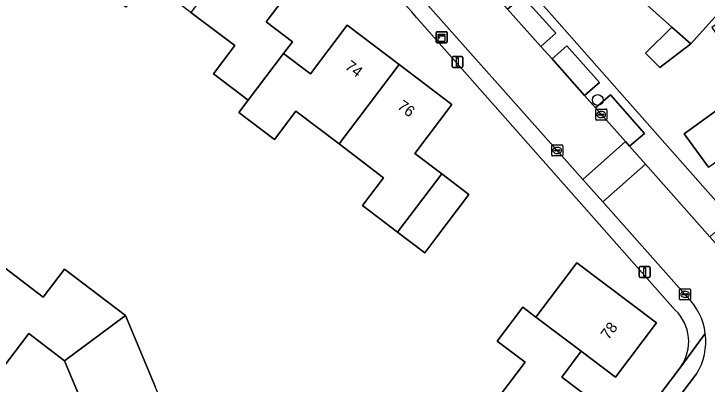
# Model space of a CAD drawing. Extents: x 158472 to 159562, y 388525 to 389606.
# Drawn here: x 158699.2 to 158762.2, y 389050.2 to 389083.9 of the extents above; entities that cross this region are included whole.
import ezdxf

# ---------------------------------------------------------------- set-up
doc = ezdxf.new("R2010")
doc.units = 0
for name, color, linetype in [('IMGEO_Boom', 7, 'Continuous'), ('IMGEO_Erf', 7, 'Continuous'), ('IMGEO_Kast', 7, 'Continuous'), ('IMGEO_Kolk', 7, 'Continuous'), ('IMGEO_Lichtmast', 7, 'Continuous'), ('IMGEO_Muur', 7, 'Continuous'), ('IMGEO_Pand', 7, 'Continuous'), ('IMGEO_Pand_nummerreeks', 7, 'Continuous'), ('IMGEO_Parkeervlak_open', 7, 'Continuous'), ('IMGEO_Rijbaan_lokaal_open', 7, 'Continuous'), ('IMGEO_Voetpad_open', 7, 'Continuous')]:
    doc.layers.add(name, color=color, linetype=linetype)

msp = doc.modelspace()

# ---------------------------------------------------------------- linework, layer by layer
at = {"layer": 'IMGEO_Boom'}
msp.add_circle((158752.246, 389076.022), 0.489, dxfattribs=at)
at = {"layer": 'IMGEO_Erf'}
for points in [[(158698.265, 389101.272), (158701.633, 389105.715), (158706.446, 389102.066), (158711.171, 389098.484), (158707.79, 389094.023), (158710.218, 389092.182), (158712.616, 389090.364), (158715.993, 389094.818), (158720.749, 389091.213), (158725.513, 389087.601), (158722.115, 389083.119), (158724.505, 389081.307), (158723.702, 389080.248), (158726.138, 389078.402), (158729.485, 389082.817), (158734.204, 389079.239), (158738.997, 389075.606), (158735.626, 389071.158), (158738.081, 389069.297), (158740.54, 389067.433), (158737.52, 389063.449), (158736.521, 389062.131), (158734.062, 389063.995), (158730.86, 389066.422)], [(158763.955, 389084.746), (158760.701, 389081.12), (158757.9, 389078.962), (158756.592, 389080.289), (158758.992, 389082.653), (158752.414, 389088.553), (158748.973, 389084.717), (158742.277, 389090.723), (158746.537, 389095.473), (158740.815, 389100.606), (158738.808, 389098.335), (158738.53, 389094.525), (158748.078, 389083.72), (158754.435, 389076.526), (158771.254, 389057.492)], [(158730.86, 389066.422), (158732.784, 389068.96), (158728.735, 389072.029), (158724.815, 389075.001), (158722.877, 389072.444), (158719.643, 389074.896), (158720.477, 389075.996), (158717.314, 389078.394), (158719.261, 389080.963), (158715.27, 389083.988), (158711.289, 389087.006), (158709.356, 389084.456), (158706.182, 389086.862), (158702.948, 389089.314), (158704.875, 389091.856), (158700.955, 389094.828), (158696.945, 389097.868)], [(158759.294, 389056.925), (158735.776, 389083.528)], [(158762.31, 389069.901), (158760.108, 389072.944), (158766.342, 389077.455)], [(158705.458, 389048.349), (158703.8, 389052.306), (158700.533, 389054.791), (158697.101, 389050.282), (158692.361, 389053.889), (158687.621, 389057.497), (158691.015, 389061.956), (158688.544, 389063.837), (158686.188, 389065.629), (158682.802, 389061.179), (158678.073, 389064.778), (158673.33, 389068.387), (158676.725, 389072.848), (158674.283, 389074.706), (158668.409, 389067.056), (158697.03, 389045.201)], [(158742.626, 389048.19), (158745.637, 389052.18), (158743.11, 389054.087), (158745.439, 389057.175), (158746.62, 389056.285), (158746.699, 389056.39), (158750.352, 389061.231), (158757.593, 389055.767), (158753.862, 389050.823), (158750.749, 389053.172), (158748.98, 389050.828), (158753.442, 389047.461)], [(158697.825, 389061.145), (158701.84, 389058.089), (158703.785, 389060.645), (158709.319, 389056.434), (158712.035, 389049.984)], [(158747.298, 389035.212), (158759.79, 389051.768)]]:
    msp.add_lwpolyline(points, dxfattribs=at)
for centre, radius, start, end in [((158667.256, 389023.192), 91.299, 41.36595, 54.6966), ((158756.522, 389054.056), 3.989, 325.00381, 45.9838)]:
    msp.add_arc(centre, radius, start, end, dxfattribs=at)
at = {"layer": 'IMGEO_Kast'}
for p, q in [((158737.558, 389081.301), (158737.558, 389082.142)), ((158737.558, 389082.142), (158737.558, 389081.301)), ((158737.633, 389082.226), (158738.474, 389082.226)), ((158738.474, 389082.226), (158737.633, 389082.226)), ((158738.558, 389082.151), (158738.558, 389081.31)), ((158738.558, 389081.31), (158738.558, 389082.151)), ((158738.483, 389081.226), (158737.642, 389081.226)), ((158737.642, 389081.226), (158738.483, 389081.226))]:
    msp.add_line(p, q, dxfattribs=at)
for points in [[(158737.753, 389082.016), (158738.353, 389082.016), (158738.353, 389081.931), (158737.753, 389081.931), (158737.753, 389082.016)], [(158737.753, 389081.841), (158738.353, 389081.841), (158738.353, 389081.352), (158737.753, 389081.352), (158737.753, 389081.841)]]:
    msp.add_lwpolyline(points, dxfattribs=at)
msp.add_circle((158737.837, 389081.69), 0.0377, dxfattribs=at)
for centre, start, end in [((158737.636, 389082.148), 92.4484, 184.28452), ((158737.636, 389082.148), 92.4484, 184.28452), ((158738.48, 389082.148), 2.4484, 94.28452), ((158738.48, 389082.148), 2.4484, 94.28452), ((158737.636, 389081.304), 182.4484, 274.28452), ((158737.636, 389081.304), 182.4484, 274.28452), ((158738.48, 389081.304), 272.4484, 4.28452), ((158738.48, 389081.304), 272.4484, 4.28452)]:
    msp.add_arc(centre, 0.0779, start, end, dxfattribs=at)
at = {"layer": 'IMGEO_Kolk'}
for p, q in [((158752.063, 389074.275), (158752.063, 389075.127)), ((158752.138, 389075.201), (158752.99, 389075.201)), ((158753.064, 389075.127), (158753.064, 389074.275)), ((158752.322, 389074.695), (158752.322, 389074.707)), ((158752.76, 389074.658), (158752.362, 389074.658)), ((158752.365, 389074.744), (158752.763, 389074.744)), ((158752.551, 389074.981), (158752.576, 389074.981)), ((158752.806, 389074.707), (158752.806, 389074.695)), ((158752.99, 389074.201), (158752.138, 389074.201)), ((158752.574, 389074.421), (158752.549, 389074.421)), ((158748.138, 389071.939), (158748.99, 389071.939)), ((158748.063, 389071.013), (158748.063, 389071.865)), ((158748.322, 389071.433), (158748.322, 389071.445)), ((158748.76, 389071.396), (158748.362, 389071.396)), ((158748.365, 389071.482), (158748.763, 389071.482)), ((158748.551, 389071.719), (158748.576, 389071.719)), ((158748.806, 389071.445), (158748.806, 389071.433)), ((158749.064, 389071.865), (158749.064, 389071.013)), ((158748.99, 389070.939), (158748.138, 389070.939)), ((158748.574, 389071.159), (158748.549, 389071.159)), ((158759.676, 389057.927), (158759.676, 389058.779)), ((158759.751, 389058.853), (158760.603, 389058.853)), ((158760.677, 389058.779), (158760.677, 389057.927)), ((158759.935, 389058.347), (158759.935, 389058.359)), ((158760.373, 389058.31), (158759.975, 389058.31)), ((158759.978, 389058.396), (158760.376, 389058.396)), ((158760.187, 389058.073), (158760.162, 389058.073)), ((158760.164, 389058.633), (158760.189, 389058.633)), ((158760.419, 389058.359), (158760.419, 389058.347)), ((158760.603, 389057.853), (158759.751, 389057.853))]:
    msp.add_line(p, q, dxfattribs=at)
for points in [[(158752.063, 389074.275), (158752.063, 389075.127)], [(158752.138, 389075.201), (158752.99, 389075.201)], [(158753.064, 389075.127), (158753.064, 389074.275)], [(158752.99, 389074.201), (158752.138, 389074.201)], [(158748.138, 389071.939), (158748.99, 389071.939)], [(158748.063, 389071.013), (158748.063, 389071.865)], [(158749.064, 389071.865), (158749.064, 389071.013)], [(158748.99, 389070.939), (158748.138, 389070.939)], [(158759.676, 389057.927), (158759.676, 389058.779)], [(158759.751, 389058.853), (158760.603, 389058.853)], [(158760.677, 389058.779), (158760.677, 389057.927)], [(158760.603, 389057.853), (158759.751, 389057.853)]]:
    msp.add_lwpolyline(points, dxfattribs=at)
for centre, radius, start, end in [((158752.14, 389075.125), 0.0765, 91.55205, 178.44795), ((158752.14, 389075.125), 0.0765, 91.55205, 178.44795), ((158752.988, 389075.125), 0.0765, 1.55205, 88.44795), ((158752.988, 389075.125), 0.0765, 1.55205, 88.44795), ((158752.362, 389074.704), 0.0403, 85.87752, 175.75265), ((158752.359, 389074.694), 0.0366, 178.93798, 274.71019), ((158752.763, 389074.701), 0.043, 264.86636, 352.45326), ((158752.767, 389074.706), 0.0386, 1.73085, 96.63898), ((158752.14, 389074.277), 0.0765, 181.55205, 268.44795), ((158752.14, 389074.277), 0.0765, 181.55205, 268.44795), ((158752.988, 389074.277), 0.0765, 271.55205, 358.44795), ((158752.988, 389074.277), 0.0765, 271.55205, 358.44795), ((158748.14, 389071.863), 0.0765, 91.55205, 178.44795), ((158748.14, 389071.863), 0.0765, 91.55205, 178.44795), ((158748.988, 389071.863), 0.0765, 1.55205, 88.44795), ((158748.988, 389071.863), 0.0765, 1.55205, 88.44795), ((158748.362, 389071.442), 0.0403, 85.87752, 175.75265), ((158748.359, 389071.432), 0.0366, 178.93798, 274.71019), ((158748.763, 389071.439), 0.043, 264.86636, 352.45326), ((158748.767, 389071.444), 0.0386, 1.73085, 96.63898), ((158748.14, 389071.015), 0.0765, 181.55205, 268.44795), ((158748.14, 389071.015), 0.0765, 181.55205, 268.44795), ((158748.988, 389071.015), 0.0765, 271.55205, 358.44795), ((158748.988, 389071.015), 0.0765, 271.55205, 358.44795), ((158759.753, 389058.777), 0.0765, 91.55205, 178.44795), ((158759.753, 389058.777), 0.0765, 91.55205, 178.44795), ((158760.601, 389058.777), 0.0765, 1.55205, 88.44795), ((158760.601, 389058.777), 0.0765, 1.55205, 88.44795), ((158759.975, 389058.356), 0.0403, 85.87752, 175.75265), ((158759.972, 389058.346), 0.0366, 178.93798, 274.71019), ((158760.376, 389058.353), 0.043, 264.86636, 352.45326), ((158760.38, 389058.358), 0.0386, 1.73085, 96.63898), ((158759.753, 389057.929), 0.0765, 181.55205, 268.44795), ((158759.753, 389057.929), 0.0765, 181.55205, 268.44795), ((158760.601, 389057.929), 0.0765, 271.55205, 358.44795), ((158760.601, 389057.929), 0.0765, 271.55205, 358.44795)]:
    msp.add_arc(centre, radius, start, end, dxfattribs=at)
for centre, major_axis, ratio, start_param, end_param in [((158752.55, 389074.701), (-0.387, 0.002), 0.722429, 4.712389, 7.853982), ((158752.575, 389074.701), (-0.39, 0.002), 0.717154, 1.570796, 4.712389), ((158748.55, 389071.439), (-0.387, 0.002), 0.722429, 4.712389, 7.853982), ((158748.575, 389071.439), (-0.39, 0.002), 0.717154, 1.570796, 4.712389), ((158760.163, 389058.353), (-0.387, 0.002), 0.722429, 4.712389, 7.853982), ((158760.188, 389058.353), (-0.39, 0.002), 0.717154, 1.570796, 4.712389)]:
    msp.add_ellipse(centre, major_axis=major_axis, ratio=ratio, start_param=start_param, end_param=end_param, dxfattribs=at)
at = {"layer": 'IMGEO_Lichtmast'}
for p, q in [((158739.002, 389079.077), (158739.002, 389079.877)), ((158739.002, 389079.877), (158739.002, 389079.077)), ((158739.102, 389079.977), (158739.892, 389079.977)), ((158739.892, 389079.977), (158739.102, 389079.977)), ((158739.992, 389079.877), (158739.992, 389079.077)), ((158739.992, 389079.077), (158739.992, 389079.877)), ((158739.892, 389078.977), (158739.102, 389078.977)), ((158739.102, 389078.977), (158739.892, 389078.977)), ((158756.019, 389059.992), (158756.019, 389060.792)), ((158756.019, 389060.792), (158756.019, 389059.992)), ((158756.119, 389060.892), (158756.909, 389060.892)), ((158756.909, 389060.892), (158756.119, 389060.892)), ((158757.009, 389060.792), (158757.009, 389059.992)), ((158757.009, 389059.992), (158757.009, 389060.792)), ((158756.909, 389059.892), (158756.119, 389059.892)), ((158756.119, 389059.892), (158756.909, 389059.892))]:
    msp.add_line(p, q, dxfattribs=at)
for points in [[(158739.422, 389079.852), (158739.572, 389079.852), (158739.572, 389079.102), (158739.422, 389079.102), (158739.422, 389079.852)], [(158756.439, 389060.767), (158756.589, 389060.767), (158756.589, 389060.017), (158756.439, 389060.017), (158756.439, 389060.767)]]:
    msp.add_lwpolyline(points, dxfattribs=at)
for centre, start, end in [((158739.102, 389079.877), 90, 180), ((158739.102, 389079.877), 90, 180), ((158739.892, 389079.877), 0, 90), ((158739.892, 389079.877), 360, 90), ((158739.102, 389079.077), 180, 270), ((158739.102, 389079.077), 180, 270), ((158739.892, 389079.077), 270, 0), ((158739.892, 389079.077), 270, 0), ((158756.119, 389060.792), 90, 180), ((158756.119, 389060.792), 90, 180), ((158756.909, 389060.792), 0, 90), ((158756.909, 389060.792), 360, 90), ((158756.119, 389059.992), 180, 270), ((158756.119, 389059.992), 180, 270), ((158756.909, 389059.992), 270, 0), ((158756.909, 389059.992), 270, 0)]:
    msp.add_arc(centre, 0.1, start, end, dxfattribs=at)
at = {"layer": 'IMGEO_Muur'}
msp.add_lwpolyline([(158748.078, 389083.72), (158754.435, 389076.526)], dxfattribs=at)
at = {"layer": 'IMGEO_Pand'}
for points in [[(158743.43, 389103.458), (158740.815, 389100.606), (158746.537, 389095.473), (158742.277, 389090.723), (158748.973, 389084.717), (158752.414, 389088.553), (158758.992, 389082.653), (158760.701, 389081.12), (158763.955, 389084.746)], [(158722.115, 389083.119), (158725.513, 389087.601), (158720.749, 389091.213), (158715.27, 389083.988), (158719.261, 389080.963), (158717.314, 389078.394), (158720.477, 389075.996), (158723.702, 389080.248), (158724.505, 389081.307)], [(158762.31, 389069.901), (158784.801, 389086.138), (158781.994, 389090.017), (158773.14, 389083.609), (158769.984, 389087.97), (158766.651, 389085.558), (158762.6, 389082.626), (158766.342, 389077.455), (158760.108, 389072.944)], [(158734.204, 389079.239), (158729.485, 389082.817), (158726.138, 389078.402), (158723.702, 389080.248), (158720.477, 389075.996), (158719.643, 389074.896), (158722.877, 389072.444), (158724.815, 389075.001), (158728.735, 389072.029)], [(158760.701, 389081.12), (158758.992, 389082.653), (158756.592, 389080.289), (158757.9, 389078.962)], [(158738.081, 389069.297), (158735.626, 389071.158), (158738.997, 389075.606), (158734.204, 389079.239), (158728.735, 389072.029), (158732.784, 389068.96), (158730.86, 389066.422), (158734.062, 389063.995)], [(158738.081, 389069.297), (158734.062, 389063.995), (158736.521, 389062.131), (158737.52, 389063.449), (158740.54, 389067.433)], [(158746.62, 389056.285), (158750.749, 389053.172), (158753.862, 389050.823), (158757.593, 389055.767), (158750.352, 389061.231), (158746.699, 389056.39)], [(158697.825, 389061.145), (158692.361, 389053.889), (158697.101, 389050.282), (158700.533, 389054.791), (158703.8, 389052.306), (158709.319, 389056.434), (158703.785, 389060.645), (158701.84, 389058.089)], [(158748.98, 389050.828), (158750.749, 389053.172), (158746.62, 389056.285), (158745.439, 389057.175), (158743.11, 389054.087), (158745.637, 389052.18), (158742.626, 389048.19), (158749.827, 389042.67), (158753.442, 389047.461)], [(158709.319, 389056.434), (158703.8, 389052.306), (158705.458, 389048.349), (158700.329, 389046.199), (158702.718, 389040.5), (158707.33, 389042.433), (158711.088, 389044.008), (158713.989, 389045.224), (158712.035, 389049.984)]]:
    msp.add_lwpolyline(points, close=True, dxfattribs=at)
at = {"layer": 'IMGEO_Parkeervlak_open'}
for points in [[(158744.053, 389084.282), (158747.079, 389080.887), (158748.436, 389082.084), (158745.419, 389085.472)], [(158751.04, 389076.423), (158752.399, 389077.622), (158749.438, 389080.948), (158748.117, 389079.762)], [(158752.049, 389075.317), (158754.77, 389072.24), (158755.129, 389071.833), (158756.491, 389072.972), (158753.403, 389076.488)]]:
    msp.add_lwpolyline(points, close=True, dxfattribs=at)
at = {"layer": 'IMGEO_Rijbaan_lokaal_open'}
for points in [[(158728.269, 389093.269), (158734.13, 389087.685), (158750.89, 389068.801), (158754.77, 389072.24), (158752.049, 389075.317), (158751.04, 389076.423), (158748.117, 389079.762), (158747.079, 389080.887), (158744.053, 389084.282), (158743.055, 389085.433), (158740.324, 389088.534), (158740.139, 389088.752)], [(158752.708, 389066.752), (158750.89, 389068.801), (158734.13, 389087.685), (158728.269, 389093.269)], [(158735.776, 389083.528), (158759.294, 389056.925)], [(158765.424, 389060.214), (158762.444, 389063.578), (158756.587, 389070.188), (158752.708, 389066.752), (158760.341, 389058.152)], [(158760.341, 389058.152), (158752.708, 389066.752)], [(158762.017, 389054.791), (158759.88, 389051.871), (158759.79, 389051.768), (158747.298, 389035.212)], [(158759.79, 389051.768), (158759.88, 389051.871), (158762.017, 389054.791)], [(158746.732, 389032.035), (158761.232, 389051.118)], [(158761.232, 389051.118), (158746.732, 389032.035)]]:
    msp.add_lwpolyline(points, dxfattribs=at)
msp.add_lwpolyline([(158752.708, 389066.752), (158756.587, 389070.188), (158755.129, 389071.833), (158754.77, 389072.24), (158750.89, 389068.801)], close=True, dxfattribs=at)
for centre, radius, start, end in [((158667.256, 389023.192), 91.299, 41.36595, 54.6966), ((158756.37, 389054.073), 5.693, 7.24286, 45.76444), ((158756.37, 389054.073), 5.693, 7.24286, 45.76444), ((158756.522, 389054.056), 3.989, 325.00381, 45.9838), ((158756.383, 389054.075), 5.679, 328.62573, 7.24655), ((158756.383, 389054.075), 5.679, 328.62573, 7.24655)]:
    msp.add_arc(centre, radius, start, end, dxfattribs=at)
at = {"layer": 'IMGEO_Voetpad_open'}
for points in [[(158765.739, 389048.631), (158767.187, 389047.566), (158767.926, 389046.996), (158771.254, 389057.492), (158754.435, 389076.526), (158748.078, 389083.72), (158738.53, 389094.525)], [(158740.139, 389088.752), (158741.494, 389089.937), (158744.417, 389086.607), (158743.055, 389085.433), (158744.053, 389084.282), (158745.419, 389085.472), (158748.436, 389082.084), (158747.079, 389080.887), (158748.117, 389079.762), (158749.438, 389080.948), (158752.399, 389077.622), (158751.04, 389076.423), (158752.049, 389075.317), (158753.403, 389076.488), (158756.491, 389072.972), (158755.129, 389071.833), (158756.587, 389070.188), (158762.444, 389063.578), (158763.774, 389064.75), (158766.739, 389061.32), (158765.424, 389060.214)]]:
    msp.add_lwpolyline(points, dxfattribs=at)

# ---------------------------------------------------------------- texts
at = {"layer": 'IMGEO_Pand_nummerreeks'}
for s, rotation, p in [('74', 322.81504, (158729.204, 389078.913)), ('76', 322.85193, (158733.961, 389075.306)), ('78', 52.95849, (158753.22, 389054.156))]:
    msp.add_text(s, height=1, rotation=rotation, dxfattribs=at).set_placement(p)

doc.saveas('drawing.dxf')
